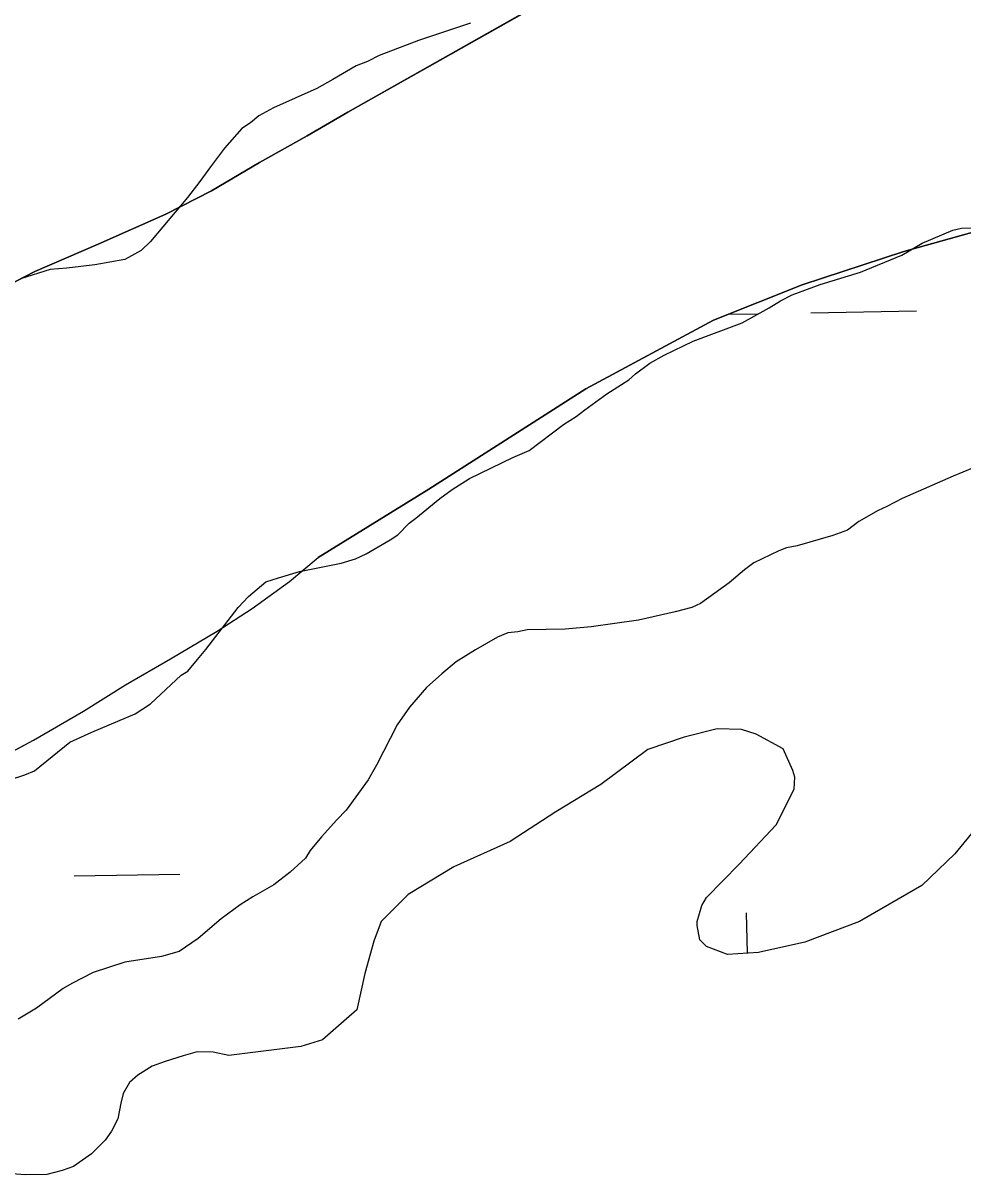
# Model space of a CAD drawing. Extents: x 3903937 to 3942190, y 260677 to 286651.
# Drawn here: x 3908432.7 to 3908717.2, y 271182.5 to 271531.2 of the extents above; entities that cross this region are included whole.
import ezdxf

# ---------------------------------------------------------------- set-up
doc = ezdxf.new("R2010")
doc.units = 0
for name, color, linetype in [('V-SITE-VEGE', 7, 'Continuous'), ('V-TOPO-SHOR', 7, 'Continuous'), ('V-WETL-SWMP', 7, 'Continuous')]:
    doc.layers.add(name, color=color, linetype=linetype)

msp = doc.modelspace()

# ---------------------------------------------------------------- linework, layer by layer
at = {"layer": 'V-SITE-VEGE'}
for p, q in [((3908568.18, 271531.15), (3908552.43, 271525.9)), ((3908552.43, 271525.9), (3908540.48, 271521.3)), ((3908540.48, 271521.3), (3908537, 271519.48)), ((3908533.5, 271518.25), (3908526.53, 271514.03)), ((3908537, 271519.48), (3908533.5, 271518.25)), ((3908526.53, 271514.03), (3908521.59, 271511.31)), ((3908521.59, 271511.31), (3908508.49, 271505.51)), ((3908504.13, 271503.1), (3908501.52, 271501)), ((3908508.49, 271505.51), (3908504.13, 271503.1)), ((3908498.92, 271499.19), (3908493.74, 271493.24)), ((3908501.52, 271501), (3908498.92, 271499.19)), ((3908493.74, 271493.24), (3908489.43, 271487.6)), ((3908489.43, 271487.6), (3908486.28, 271483.15)), ((3908486.28, 271483.15), (3908482.55, 271478.39)), ((3908482.55, 271478.39), (3908471.33, 271465)), ((3908704.8, 271464.52), (3908714.12, 271468.49)), ((3908714.12, 271468.49), (3908716.75, 271469.12)), ((3908716.75, 271469.12), (3908719.97, 271469.18)), ((3908471.33, 271465), (3908468.45, 271462.32)), ((3908698.7, 271460.9), (3908704.8, 271464.52)), ((3908468.45, 271462.32), (3908463.5, 271459.59)), ((3908686.18, 271455.71), (3908698.7, 271460.9)), ((3908454.44, 271457.97), (3908445.95, 271456.95)), ((3908463.5, 271459.59), (3908454.44, 271457.97)), ((3908440.97, 271456.57), (3908431.93, 271453.78)), ((3908445.95, 271456.95), (3908440.97, 271456.57)), ((3908673.92, 271451.98), (3908686.18, 271455.71)), ((3908665.47, 271448.91), (3908673.92, 271451.98)), ((3908658.5, 271444.98), (3908661.98, 271447.09)), ((3908661.98, 271447.09), (3908665.47, 271448.91)), ((3908650.36, 271440.44), (3908658.5, 271444.98)), ((3908635.49, 271434.91), (3908650.36, 271440.44)), ((3908626.77, 271430.66), (3908635.49, 271434.91)), ((3908622.41, 271428.24), (3908626.77, 271430.66)), ((3908618.06, 271424.94), (3908622.41, 271428.24)), ((3908609.37, 271418.93), (3908616.04, 271423.15)), ((3908616.04, 271423.15), (3908618.06, 271424.94)), ((3908602.7, 271414.12), (3908609.37, 271418.93)), ((3908596.33, 271409.62), (3908600.1, 271412.03)), ((3908600.1, 271412.03), (3908602.7, 271414.12)), ((3908585.9, 271401.82), (3908596.33, 271409.62)), ((3908580.95, 271399.68), (3908585.9, 271401.82)), ((3908567.86, 271393.3), (3908580.95, 271399.68)), ((3908720.02, 271396.45), (3908714.2, 271394)), ((3908562.63, 271389.99), (3908567.86, 271393.3)), ((3908714.2, 271394), (3908698.77, 271387.29)), ((3908558.87, 271387.28), (3908562.63, 271389.99)), ((3908551.64, 271381.3), (3908558.87, 271387.28)), ((3908694.11, 271384.86), (3908691.49, 271383.65)), ((3908698.77, 271387.29), (3908694.11, 271384.86)), ((3908549.61, 271379.8), (3908551.64, 271381.3)), ((3908691.49, 271383.65), (3908685.68, 271380.32)), ((3908546.15, 271376.22), (3908549.61, 271379.8)), ((3908682.21, 271377.63), (3908677.84, 271376.09)), ((3908685.68, 271380.32), (3908682.21, 271377.63)), ((3908536.56, 271370.49), (3908543.83, 271374.71)), ((3908543.83, 271374.71), (3908546.15, 271376.22)), ((3908677.84, 271376.09), (3908667.04, 271372.97)), ((3908533.36, 271368.97), (3908536.56, 271370.49)), ((3908661.49, 271371.41), (3908653.93, 271367.77)), ((3908663.82, 271372.33), (3908661.49, 271371.41)), ((3908667.04, 271372.97), (3908663.82, 271372.33)), ((3908516.42, 271365.16), (3908528.99, 271367.72)), ((3908528.99, 271367.72), (3908533.36, 271368.97)), ((3908653.93, 271367.77), (3908651.03, 271365.66)), ((3908506.2, 271362.06), (3908510, 271363.29)), ((3908510, 271363.29), (3908516.42, 271365.16)), ((3908651.03, 271365.66), (3908646.4, 271361.77)), ((3908501, 271357.57), (3908506.2, 271362.06)), ((3908646.4, 271361.77), (3908637.71, 271355.47)), ((3908497.83, 271354.29), (3908501, 271357.57)), ((3908488.07, 271341.52), (3908497.83, 271354.29)), ((3908630.12, 271352.99), (3908619.02, 271350.46)), ((3908635.09, 271354.25), (3908630.12, 271352.99)), ((3908637.71, 271355.47), (3908635.09, 271354.25)), ((3908619.02, 271350.46), (3908604.68, 271348.46)), ((3908579.49, 271346.57), (3908576.29, 271345.34)), ((3908582.42, 271346.91), (3908579.49, 271346.57)), ((3908585.34, 271347.55), (3908582.42, 271346.91)), ((3908596.78, 271347.74), (3908585.34, 271347.55)), ((3908604.68, 271348.46), (3908596.78, 271347.74)), ((3908576.29, 271345.34), (3908569.61, 271341.42)), ((3908485.48, 271338.54), (3908488.07, 271341.52)), ((3908569.61, 271341.42), (3908563.8, 271337.8)), ((3908482.61, 271334.97), (3908485.48, 271338.54)), ((3908563.8, 271337.8), (3908559.46, 271334.21)), ((3908471.33, 271325.1), (3908480.58, 271333.77)), ((3908480.58, 271333.77), (3908482.61, 271334.97)), ((3908559.46, 271334.21), (3908554.84, 271330.03)), ((3908554.84, 271330.03), (3908549.66, 271324.07)), ((3908466.7, 271322.09), (3908471.33, 271325.1)), ((3908453.59, 271316.59), (3908466.7, 271322.09)), ((3908549.66, 271324.07), (3908545.94, 271318.73)), ((3908545.94, 271318.73), (3908539.69, 271306.6)), ((3908446.9, 271313.55), (3908453.59, 271316.59)), ((3908436.19, 271304.86), (3908446.9, 271313.55)), ((3908433.28, 271303.64), (3908436.19, 271304.86)), ((3908539.69, 271306.6), (3908537.13, 271302.16)), ((3908428.61, 271302.1), (3908433.28, 271303.64)), ((3908537.13, 271302.16), (3908530.53, 271292.96)), ((3908527.65, 271289.98), (3908523.05, 271284.91)), ((3908530.53, 271292.96), (3908527.65, 271289.98)), ((3908523.05, 271284.91), (3908519.6, 271280.75)), ((3908519.6, 271280.75), (3908518.17, 271278.38)), ((3908518.17, 271278.38), (3908513.55, 271274.19)), ((3908513.55, 271274.19), (3908508.63, 271270.3)), ((3908508.63, 271270.3), (3908502.23, 271266.67)), ((3908502.23, 271266.67), (3908498.46, 271264.26)), ((3908498.46, 271264.26), (3908492.67, 271260.06)), ((3908492.67, 271260.06), (3908485.73, 271254.08)), ((3908485.73, 271254.08), (3908479.93, 271250.17)), ((3908474.68, 271248.61), (3908463.56, 271246.96)), ((3908479.93, 271250.17), (3908474.68, 271248.61)), ((3908463.56, 271246.96), (3908453.93, 271243.86)), ((3908453.93, 271243.86), (3908447.54, 271240.53)), ((3908444.92, 271239.02), (3908436.81, 271233.02)), ((3908447.54, 271240.53), (3908444.92, 271239.02)), ((3908436.81, 271233.02), (3908431.29, 271229.7))]:
    msp.add_line(p, q, dxfattribs=at)
at = {"layer": 'V-TOPO-SHOR'}
for points in [[(3908531.04, 271504.22), (3908594.93, 271540.32), (3908630.77, 271559.75), (3908653.58, 271567.85), (3908669.39, 271574.38), (3908682.8, 271581.32), (3908688.62, 271587.09), (3908696.46, 271598.64), (3908698.71, 271611.62), (3908696.39, 271631.21), (3908688.75, 271667), (3908678.08, 271697.41), (3908666.82, 271726.83), (3908658.48, 271738.65), (3908651.3, 271742.68), (3908638.33, 271747.53), (3908616.77, 271752.41), (3908584.81, 271753.54), (3908549.85, 271754.08), (3908526.29, 271756.98), (3908511.52, 271759.64), (3908497.15, 271763.09)], [(3908414.87, 271444.85), (3908436.28, 271455.92), (3908455.42, 271464.22), (3908475.9, 271473.32), (3908489.79, 271480.37), (3908504.25, 271488.98), (3908518.71, 271497.01), (3908531.04, 271504.22)], [(3908721.69, 271468.28), (3908699.29, 271461.97)], [(3908699.29, 271461.97), (3908668.48, 271451.91), (3908641.67, 271441.23), (3908603.02, 271420.42), (3908555.55, 271390.04), (3908522.02, 271369.45)], [(3908424.56, 271308.06), (3908435.94, 271314.09), (3908450.98, 271322.91), (3908463.69, 271330.91), (3908477.38, 271338.73), (3908491.45, 271347.14), (3908502.04, 271353.94), (3908513.38, 271362.11), (3908522.02, 271369.45)]]:
    msp.add_lwpolyline(points, dxfattribs=at)
at = {"layer": 'V-WETL-SWMP'}
for p, q in [((3908594.93, 271540.32), (3908531.04, 271504.22)), ((3908531.04, 271504.22), (3908518.71, 271497.01)), ((3908518.71, 271497.01), (3908504.25, 271488.98)), ((3908504.25, 271488.98), (3908489.79, 271480.37)), ((3908489.79, 271480.37), (3908475.9, 271473.32)), ((3908475.9, 271473.32), (3908455.42, 271464.22)), ((3908699.29, 271461.97), (3908721.69, 271468.28)), ((3908455.42, 271464.22), (3908436.28, 271455.92)), ((3908668.48, 271451.91), (3908699.29, 271461.97)), ((3908436.28, 271455.92), (3908414.87, 271444.85)), ((3908641.67, 271441.23), (3908668.48, 271451.91)), ((3908671.12, 271443.47), (3908703.11, 271444.03)), ((3908603.02, 271420.42), (3908641.67, 271441.23)), ((3908646.18, 271443.03), (3908655.12, 271443.19)), ((3908555.55, 271390.04), (3908603.02, 271420.42)), ((3908522.02, 271369.45), (3908555.55, 271390.04)), ((3908513.38, 271362.11), (3908522.02, 271369.45)), ((3908502.04, 271353.94), (3908513.38, 271362.11)), ((3908491.45, 271347.14), (3908502.04, 271353.94)), ((3908477.38, 271338.73), (3908491.45, 271347.14)), ((3908463.69, 271330.91), (3908477.38, 271338.73)), ((3908450.98, 271322.91), (3908463.69, 271330.91)), ((3908435.94, 271314.09), (3908450.98, 271322.91)), ((3908632.79, 271315.03), (3908621.78, 271311.28)), ((3908642.78, 271317.58), (3908632.79, 271315.03)), ((3908650.17, 271317.35), (3908642.78, 271317.58)), ((3908654.56, 271315.94), (3908650.17, 271317.35)), ((3908662.73, 271311.51), (3908654.56, 271315.94)), ((3908424.56, 271308.06), (3908435.94, 271314.09)), ((3908621.78, 271311.28), (3908607.56, 271300.75)), ((3908665.7, 271304.91), (3908662.73, 271311.51)), ((3908666.29, 271302.91), (3908665.7, 271304.91)), ((3908607.56, 271300.75), (3908593.94, 271292.42)), ((3908666.08, 271299.31), (3908666.29, 271302.91)), ((3908660.64, 271288.55), (3908666.08, 271299.31)), ((3908593.94, 271292.42), (3908580.12, 271283.49)), ((3908649.41, 271276.61), (3908660.64, 271288.55)), ((3908721.56, 271288.1), (3908714.73, 271279.74)), ((3908580.12, 271283.49), (3908563.11, 271275.77)), ((3908714.73, 271279.74), (3908704.71, 271270.19)), ((3908639.58, 271266.46), (3908649.41, 271276.61)), ((3908448.18, 271273.02), (3908480.17, 271273.58)), ((3908563.11, 271275.77), (3908549.3, 271267.43)), ((3908704.71, 271270.19), (3908685.89, 271259.28)), ((3908549.3, 271267.43), (3908541.07, 271259.28)), ((3908638.17, 271264.07), (3908639.58, 271266.46)), ((3908636.75, 271259.28), (3908638.17, 271264.07)), ((3908541.07, 271259.28), (3908538.85, 271253.29)), ((3908636.75, 271258.08), (3908636.75, 271259.28)), ((3908651.94, 271249.62), (3908651.72, 271261.86)), ((3908685.89, 271259.28), (3908669.28, 271252.96)), ((3908637.53, 271253.69), (3908636.75, 271258.08)), ((3908538.85, 271253.29), (3908536.21, 271243.52)), ((3908639.52, 271251.68), (3908637.53, 271253.69)), ((3908645.9, 271249.26), (3908639.52, 271251.68)), ((3908669.28, 271252.96), (3908655.29, 271249.82)), ((3908655.29, 271249.82), (3908645.9, 271249.26)), ((3908536.21, 271243.52), (3908533.77, 271232.54)), ((3908533.77, 271232.54), (3908530.57, 271229.76)), ((3908530.57, 271229.76), (3908523.35, 271223.4)), ((3908516.75, 271221.43), (3908494.97, 271218.72)), ((3908523.35, 271223.4), (3908516.75, 271221.43)), ((3908475.72, 271216.92), (3908471.85, 271215.5)), ((3908481.14, 271218.57), (3908475.72, 271216.92)), ((3908485.4, 271219.81), (3908481.14, 271218.57)), ((3908490.27, 271219.7), (3908485.4, 271219.81)), ((3908494.97, 271218.72), (3908490.27, 271219.7)), ((3908471.85, 271215.5), (3908467.42, 271212.7)), ((3908464.93, 271210.51), (3908463.04, 271207.17)), ((3908467.42, 271212.7), (3908464.93, 271210.51)), ((3908463.04, 271207.17), (3908462.31, 271204.24)), ((3908462.31, 271204.24), (3908461.41, 271199.55)), ((3908461.41, 271199.55), (3908459.53, 271195.82)), ((3908459.53, 271195.82), (3908457.63, 271193.07)), ((3908457.63, 271193.07), (3908453.42, 271188.91)), ((3908453.42, 271188.91), (3908448.03, 271185.12)), ((3908433.48, 271182.54), (3908429.38, 271182.86)), ((3908439.9, 271182.65), (3908433.48, 271182.54)), ((3908444.55, 271183.89), (3908439.9, 271182.65)), ((3908448.03, 271185.12), (3908444.55, 271183.89))]:
    msp.add_line(p, q, dxfattribs=at)

doc.saveas('drawing.dxf')
